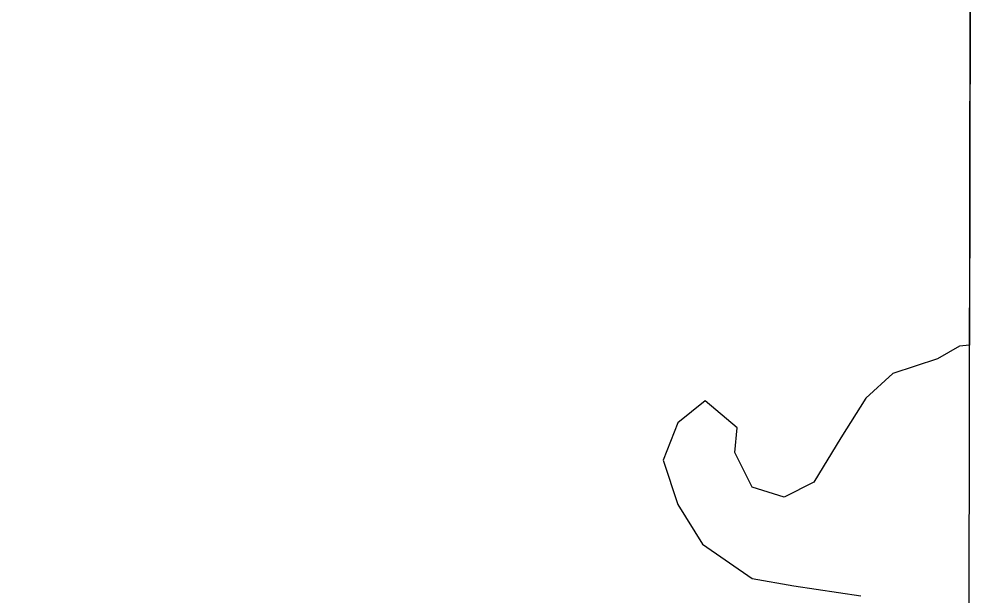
# Model space of a CAD drawing. Extents: x 3177385 to 3215275, y 903885 to 929304.
# Drawn here: x 3211714 to 3212974, y 923392 to 924153 of the extents above; entities that cross this region are included whole.
import ezdxf

# ---------------------------------------------------------------- set-up
doc = ezdxf.new("R2010")
doc.units = 0
doc.layers.add('V-GRID-FRAM', color=7, linetype='Continuous')
doc.layers.add('V-SITE-VEGE', color=7, linetype='Continuous')

msp = doc.modelspace()

# ---------------------------------------------------------------- linework, layer by layer
at = {"layer": 'V-GRID-FRAM'}
msp.add_lwpolyline([(3181653.7, 927525.9), (3181603.5, 909337.1), (3212939.2, 909264.2), (3212973.6, 927453), (3181653.7, 927525.9)], dxfattribs=at)
at = {"layer": 'V-SITE-VEGE'}
for p, q in [((3212971.4, 926314.1), (3212966.5, 923722.9)), ((3212953.4, 923721.5), (3212924.1, 923705.2)), ((3212966.5, 923722.9), (3212953.4, 923721.5)), ((3212924.1, 923705.2), (3212865.5, 923685.7)), ((3212865.5, 923685.7), (3212829.7, 923653.1)), ((3212829.7, 923653.1), (3212797.1, 923600.9)), ((3212618, 923649.8), (3212582.2, 923620.5)), ((3212660.4, 923614), (3212618, 923649.8)), ((3212582.2, 923620.5), (3212562.7, 923571.6)), ((3212657.1, 923581.4), (3212660.4, 923614)), ((3212797.1, 923600.9), (3212761.3, 923542.3)), ((3212679.9, 923535.8), (3212657.1, 923581.4)), ((3212562.7, 923571.6), (3212582.2, 923513)), ((3212761.3, 923542.3), (3212722.2, 923522.8)), ((3212722.2, 923522.8), (3212679.9, 923535.8)), ((3212582.2, 923513), (3212614.8, 923460.8)), ((3212614.8, 923460.8), (3212679.9, 923415.2)), ((3212679.9, 923415.2), (3212735.2, 923405.5)), ((3212735.2, 923405.5), (3212823.2, 923392.4))]:
    msp.add_line(p, q, dxfattribs=at)

doc.saveas('drawing.dxf')
